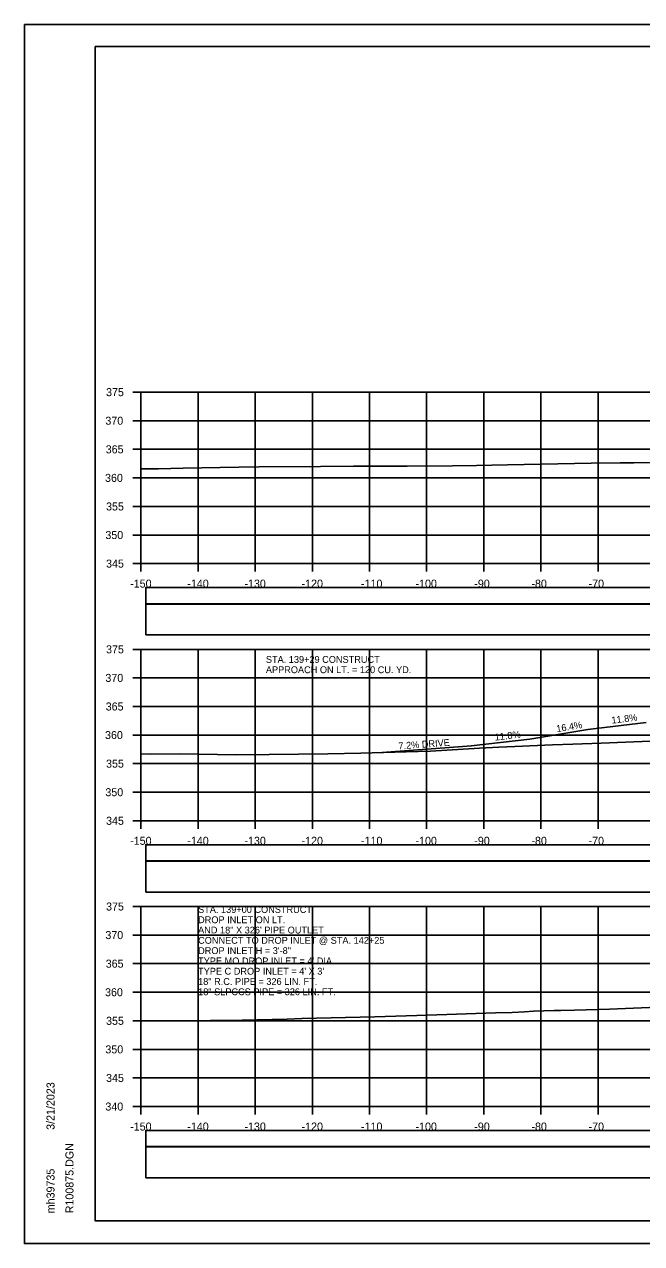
# Model space of a CAD drawing. Extents: x 1368122 to 1710785, y 373130 to 557566.
# Drawn here: x 1368518.5 to 1368626.5, y 378677.1 to 378890.5 of the extents above; entities that cross this region are included whole.
import ezdxf

# ---------------------------------------------------------------- set-up
doc = ezdxf.new("R2010")
doc.units = 0
for name, color, linetype in [('R_Alt Surface', 7, 'Continuous'), ('R_Axis', 7, 'Continuous'), ('R_Axis Annot', 7, 'Continuous'), ('R_Border', 7, 'Continuous'), ('R_Exist Surface', 7, 'Continuous'), ('R_Grid', 7, 'Continuous'), ('R_No Plot', 7, 'Continuous'), ('R_Water Annot', 7, 'Continuous')]:
    doc.layers.add(name, color=color, linetype=linetype)

msp = doc.modelspace()

# ---------------------------------------------------------------- linework, layer by layer
for points in [[(1368539.73, 378783.62), (1368838.03, 378783.62), (1368838.03, 378789.03), (1368539.73, 378789.03)], [(1368539.73, 378738.62), (1368838.03, 378738.62), (1368838.03, 378744.03), (1368539.73, 378744.03)], [(1368539.73, 378688.62), (1368838.03, 378688.62), (1368838.03, 378694.03), (1368539.73, 378694.03)]]:
    msp.add_lwpolyline(points, close=True)
at = {"layer": 'R_Alt Surface'}
for points in [[(1368539.73, 378789.09), (1368838.03, 378789.09), (1368838.03, 378791.91), (1368539.73, 378791.91)], [(1368539.73, 378744.09), (1368838.03, 378744.09), (1368838.03, 378746.91), (1368539.73, 378746.91)], [(1368539.73, 378694.09), (1368838.03, 378694.09), (1368838.03, 378696.91), (1368539.73, 378696.91)]]:
    msp.add_lwpolyline(points, close=True, dxfattribs=at)
at = {"layer": 'R_Axis'}
for p, q in [((1368537.48, 378826.1), (1368538.88, 378826.1)), ((1368538.88, 378796.1), (1368538.88, 378826.1)), ((1368537.48, 378821.1), (1368538.88, 378821.1)), ((1368537.48, 378816.1), (1368538.88, 378816.1)), ((1368537.48, 378811.1), (1368538.88, 378811.1)), ((1368537.48, 378806.1), (1368538.88, 378806.1)), ((1368537.48, 378801.1), (1368538.88, 378801.1)), ((1368537.48, 378796.1), (1368538.88, 378796.1)), ((1368538.88, 378796.1), (1368838.88, 378796.1)), ((1368538.88, 378794.7), (1368538.88, 378796.1)), ((1368548.88, 378794.7), (1368548.88, 378796.1)), ((1368558.88, 378794.7), (1368558.88, 378796.1)), ((1368568.88, 378794.7), (1368568.88, 378796.1)), ((1368578.88, 378794.7), (1368578.88, 378796.1)), ((1368588.88, 378794.7), (1368588.88, 378796.1)), ((1368598.88, 378794.7), (1368598.88, 378796.1)), ((1368608.88, 378794.7), (1368608.88, 378796.1)), ((1368618.88, 378794.7), (1368618.88, 378796.1)), ((1368537.48, 378781.1), (1368538.88, 378781.1)), ((1368538.88, 378751.1), (1368538.88, 378781.1)), ((1368537.48, 378776.1), (1368538.88, 378776.1)), ((1368537.48, 378771.1), (1368538.88, 378771.1)), ((1368537.48, 378766.1), (1368538.88, 378766.1)), ((1368537.48, 378761.1), (1368538.88, 378761.1)), ((1368537.48, 378756.1), (1368538.88, 378756.1)), ((1368537.48, 378751.1), (1368538.88, 378751.1)), ((1368538.88, 378751.1), (1368838.88, 378751.1)), ((1368538.88, 378749.7), (1368538.88, 378751.1)), ((1368548.88, 378749.7), (1368548.88, 378751.1)), ((1368558.88, 378749.7), (1368558.88, 378751.1)), ((1368568.88, 378749.7), (1368568.88, 378751.1)), ((1368578.88, 378749.7), (1368578.88, 378751.1)), ((1368588.88, 378749.7), (1368588.88, 378751.1)), ((1368598.88, 378749.7), (1368598.88, 378751.1)), ((1368608.88, 378749.7), (1368608.88, 378751.1)), ((1368618.88, 378749.7), (1368618.88, 378751.1)), ((1368537.48, 378736.1), (1368538.88, 378736.1)), ((1368538.88, 378701.1), (1368538.88, 378736.1)), ((1368537.48, 378731.1), (1368538.88, 378731.1)), ((1368537.48, 378726.1), (1368538.88, 378726.1)), ((1368537.48, 378721.1), (1368538.88, 378721.1)), ((1368537.48, 378716.1), (1368538.88, 378716.1)), ((1368537.48, 378711.1), (1368538.88, 378711.1)), ((1368537.48, 378706.1), (1368538.88, 378706.1)), ((1368537.48, 378701.1), (1368538.88, 378701.1)), ((1368538.88, 378701.1), (1368838.88, 378701.1)), ((1368538.88, 378699.7), (1368538.88, 378701.1)), ((1368548.88, 378699.7), (1368548.88, 378701.1)), ((1368558.88, 378699.7), (1368558.88, 378701.1)), ((1368568.88, 378699.7), (1368568.88, 378701.1)), ((1368578.88, 378699.7), (1368578.88, 378701.1)), ((1368588.88, 378699.7), (1368588.88, 378701.1)), ((1368598.88, 378699.7), (1368598.88, 378701.1)), ((1368608.88, 378699.7), (1368608.88, 378701.1)), ((1368618.88, 378699.7), (1368618.88, 378701.1))]:
    msp.add_line(p, q, dxfattribs=at)
at = {"layer": 'R_Border'}
for p, q in [((1368530.88, 378886.56), (1368847.06, 378886.56)), ((1368530.88, 378681.1), (1368530.88, 378886.56)), ((1368530.88, 378681.1), (1368530.88, 378681.1)), ((1368847.06, 378681.1), (1368530.88, 378681.1))]:
    msp.add_line(p, q, dxfattribs=at)
at = {"layer": 'R_Exist Surface'}
for points in [[(1368538.88, 378812.66), (1368541.96, 378812.7), (1368546.29, 378812.78), (1368556.03, 378813), (1368559.56, 378813.05), (1368570.28, 378813.12), (1368576.09, 378813.13), (1368585.5, 378813.16), (1368593.42, 378813.21), (1368597.6, 378813.29), (1368600.27, 378813.34), (1368603.04, 378813.39), (1368617.65, 378813.66), (1368622.77, 378813.74), (1368624.29, 378813.75), (1368625.15, 378813.76), (1368628.35, 378813.8)], [(1368538.88, 378762.81), (1368540.56, 378762.78), (1368545.67, 378762.79), (1368555.61, 378762.65), (1368561.3, 378762.72), (1368571.59, 378762.81), (1368577.36, 378762.96), (1368585.27, 378763.18), (1368589.57, 378763.3), (1368598.16, 378763.83), (1368601.5, 378763.98), (1368604.32, 378764.11), (1368610.88, 378764.37), (1368614.48, 378764.48), (1368619.45, 378764.71), (1368638.06, 378765.42)], [(1368538.88, 378716.14), (1368545.43, 378716.09), (1368556.57, 378716.22), (1368564.48, 378716.41), (1368567.04, 378716.48), (1368579.81, 378716.81), (1368588.99, 378717.07), (1368600.93, 378717.5), (1368603.86, 378717.58), (1368606.03, 378717.69), (1368607.57, 378717.78), (1368611.2, 378717.88), (1368612.39, 378717.92), (1368614.77, 378717.97), (1368620.87, 378718.16), (1368630.69, 378718.52)]]:
    msp.add_lwpolyline(points, dxfattribs=at)
at = {"layer": 'R_Grid'}
for p, q in [((1368538.88, 378826.1), (1368838.88, 378826.1)), ((1368538.88, 378796.1), (1368538.88, 378826.1)), ((1368548.88, 378796.1), (1368548.88, 378826.1)), ((1368558.88, 378796.1), (1368558.88, 378826.1)), ((1368568.88, 378796.1), (1368568.88, 378826.1)), ((1368578.88, 378796.1), (1368578.88, 378826.1)), ((1368588.88, 378796.1), (1368588.88, 378826.1)), ((1368598.88, 378796.1), (1368598.88, 378826.1)), ((1368608.88, 378796.1), (1368608.88, 378826.1)), ((1368618.88, 378796.1), (1368618.88, 378826.1)), ((1368538.88, 378821.1), (1368838.88, 378821.1)), ((1368538.88, 378816.1), (1368838.88, 378816.1)), ((1368538.88, 378811.1), (1368838.88, 378811.1)), ((1368538.88, 378806.1), (1368838.88, 378806.1)), ((1368538.88, 378801.1), (1368838.88, 378801.1)), ((1368538.88, 378796.1), (1368838.88, 378796.1)), ((1368538.88, 378781.1), (1368838.88, 378781.1)), ((1368538.88, 378751.1), (1368538.88, 378781.1)), ((1368548.88, 378751.1), (1368548.88, 378781.1)), ((1368558.88, 378751.1), (1368558.88, 378781.1)), ((1368568.88, 378751.1), (1368568.88, 378781.1)), ((1368578.88, 378751.1), (1368578.88, 378781.1)), ((1368588.88, 378751.1), (1368588.88, 378781.1)), ((1368598.88, 378751.1), (1368598.88, 378781.1)), ((1368608.88, 378751.1), (1368608.88, 378781.1)), ((1368618.88, 378751.1), (1368618.88, 378781.1)), ((1368538.88, 378776.1), (1368838.88, 378776.1)), ((1368538.88, 378771.1), (1368838.88, 378771.1)), ((1368538.88, 378766.1), (1368838.88, 378766.1)), ((1368538.88, 378761.1), (1368838.88, 378761.1)), ((1368538.88, 378756.1), (1368838.88, 378756.1)), ((1368538.88, 378751.1), (1368838.88, 378751.1)), ((1368538.88, 378736.1), (1368838.88, 378736.1)), ((1368538.88, 378701.1), (1368538.88, 378736.1)), ((1368548.88, 378701.1), (1368548.88, 378736.1)), ((1368558.88, 378701.1), (1368558.88, 378736.1)), ((1368568.88, 378701.1), (1368568.88, 378736.1)), ((1368578.88, 378701.1), (1368578.88, 378736.1)), ((1368588.88, 378701.1), (1368588.88, 378736.1)), ((1368598.88, 378701.1), (1368598.88, 378736.1)), ((1368608.88, 378701.1), (1368608.88, 378736.1)), ((1368618.88, 378701.1), (1368618.88, 378736.1)), ((1368538.88, 378731.1), (1368838.88, 378731.1)), ((1368538.88, 378726.1), (1368838.88, 378726.1)), ((1368538.88, 378721.1), (1368838.88, 378721.1)), ((1368538.88, 378716.1), (1368838.88, 378716.1)), ((1368538.88, 378711.1), (1368838.88, 378711.1)), ((1368538.88, 378706.1), (1368838.88, 378706.1)), ((1368538.88, 378701.1), (1368838.88, 378701.1))]:
    msp.add_line(p, q, dxfattribs=at)
at = {"layer": 'R_No Plot'}
for p, q in [((1368518.48, 378890.45), (1368851.81, 378890.45)), ((1368617.07, 378767.08), (1368627.28, 378768.29)), ((1368606.97, 378765.4), (1368617.11, 378767.08)), ((1368581.1, 378763.06), (1368596.73, 378764.19)), ((1368596.69, 378764.19), (1368606.97, 378765.4)), ((1368518.48, 378677.12), (1368851.81, 378677.12))]:
    msp.add_line(p, q, dxfattribs=at)
for points in [[(1368518.47, 378890.45), (1368851.81, 378890.45), (1368851.81, 378677.11), (1368518.47, 378677.11)], [(1368764.8, 378886.56), (1368784.42, 378886.56), (1368784.42, 378876.68), (1368800.53, 378876.68), (1368823.73, 378876.68), (1368823.85, 378848.52), (1368847.06, 378848.52), (1368847.06, 378681.1), (1368530.88, 378681.1), (1368530.88, 378886.56)]]:
    msp.add_lwpolyline(points, close=True, dxfattribs=at)

# ---------------------------------------------------------------- texts
at = {"layer": 'R_Axis Annot'}
for s, p in [('375', (1368532.77, 378825.4)), ('370', (1368532.65, 378820.4)), ('365', (1368532.71, 378815.4)), ('360', (1368532.59, 378810.4)), ('355', (1368532.77, 378805.4)), ('350', (1368532.65, 378800.4)), ('345', (1368532.77, 378795.4)), ('-150', (1368536.99, 378791.9)), ('-140', (1368546.99, 378791.9)), ('-130', (1368556.99, 378791.9)), ('-120', (1368566.99, 378791.9)), ('-110', (1368577.39, 378791.9)), ('-100', (1368586.93, 378791.9)), ('-90', (1368597.22, 378791.9)), ('-80', (1368607.22, 378791.9)), ('-70', (1368617.22, 378791.9)), ('375', (1368532.77, 378780.4)), ('370', (1368532.65, 378775.4)), ('365', (1368532.71, 378770.4)), ('360', (1368532.59, 378765.4)), ('355', (1368532.77, 378760.4)), ('350', (1368532.65, 378755.4)), ('345', (1368532.77, 378750.4)), ('-150', (1368536.99, 378746.9)), ('-140', (1368546.99, 378746.9)), ('-130', (1368556.99, 378746.9)), ('-120', (1368566.99, 378746.9)), ('-110', (1368577.39, 378746.9)), ('-100', (1368586.93, 378746.9)), ('-90', (1368597.22, 378746.9)), ('-80', (1368607.22, 378746.9)), ('-70', (1368617.22, 378746.9)), ('375', (1368532.77, 378735.4)), ('370', (1368532.65, 378730.4)), ('365', (1368532.71, 378725.4)), ('360', (1368532.59, 378720.4)), ('355', (1368532.77, 378715.4)), ('350', (1368532.65, 378710.4)), ('345', (1368532.77, 378705.4)), ('340', (1368532.65, 378700.4)), ('-150', (1368536.99, 378696.9)), ('-140', (1368546.99, 378696.9)), ('-130', (1368556.99, 378696.9)), ('-120', (1368566.99, 378696.9)), ('-110', (1368577.39, 378696.9)), ('-100', (1368586.93, 378696.9)), ('-90', (1368597.22, 378696.9)), ('-80', (1368607.22, 378696.9)), ('-70', (1368617.22, 378696.9))]:
    msp.add_text(s, height=1.4, dxfattribs=at).set_placement(p)
at = {"layer": 'R_Border'}
for s, p in [('3/21/2023', (1368523.75, 378697.02)), ('R100875.DGN', (1368527.07, 378682.42)), ('mh39735', (1368523.75, 378682.42))]:
    msp.add_text(s, height=1.4, rotation=90, dxfattribs=at).set_placement(p)
at = {"layer": 'R_No Plot'}
for s, p in [('STA. 139+29 CONSTRUCT', (1368560.74, 378778.73)), ('APPROACH ON LT. = 120 CU. YD.', (1368560.74, 378776.93))]:
    msp.add_text(s, height=1.2, dxfattribs=at).set_placement(p)
for s, rotation, p in [('16.4%', 9.3892, (1368611.68, 378766.59)), ('11.8%', 6.7553, (1368621.3, 378768.09)), ('11.8%', 6.7553, (1368600.86, 378765.12)), ('7.2% DRIVE', 4.017, (1368583.98, 378763.59))]:
    msp.add_text(s, height=1.2, rotation=rotation, dxfattribs=at).set_placement(p)
at = {"layer": 'R_Water Annot'}
for s, p in [('STA. 139+00 CONSTRUCT', (1368548.88, 378734.98)), ('DROP INLET ON LT.', (1368548.88, 378733.18)), ('AND 18" X 326\' PIPE OUTLET', (1368548.88, 378731.38)), ('CONNECT TO DROP INLET @ STA. 142+25', (1368548.88, 378729.58)), ('DROP INLET H = 3\'-8"', (1368548.88, 378727.78)), ("TYPE MO DROP INLET = 4' DIA.", (1368548.88, 378725.98)), ("TYPE C DROP INLET = 4' X 3'", (1368548.88, 378724.18)), ('18" R.C. PIPE = 326 LIN. FT.', (1368548.88, 378722.38)), ('18" SLPCCS PIPE = 326 LIN. FT.', (1368548.88, 378720.58))]:
    msp.add_text(s, height=1.2, dxfattribs=at).set_placement(p)

doc.saveas('drawing.dxf')
